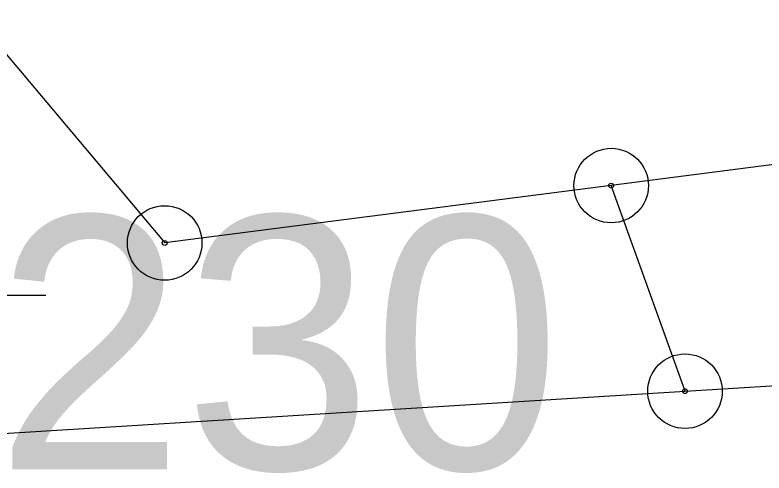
# Model space of a CAD drawing. Extents: x -566461 to -565198, y -1096301 to -1095707.
# Drawn here: x -566298.39 to -566288.34, y -1095858.8 to -1095852.65 of the extents above; entities that cross this region are included whole.
import ezdxf

# ---------------------------------------------------------------- set-up
doc = ezdxf.new("R2010")
doc.units = 0
for name, color, linetype in [('Vrstva 1', 7, 'Continuous'), ('Vrstva 18', 7, 'Continuous'), ('Vrstva 24', 7, 'Continuous'), ('Vrstva 25', 7, 'Continuous')]:
    doc.layers.add(name, color=color, linetype=linetype)

msp = doc.modelspace()

# ---------------------------------------------------------------- linework, layer by layer
at = {"layer": 'Vrstva 1'}
for p, q in [((-566298.95, -1095852.65), (-566296.38, -1095855.71)), ((-566279.22, -1095853.5), (-566290.39, -1095854.94)), ((-566289.4, -1095857.7), (-566235.53, -1095854.38)), ((-566290.39, -1095854.94), (-566296.38, -1095855.71)), ((-566289.4, -1095857.7), (-566290.39, -1095854.94)), ((-566300.24, -1095858.37), (-566289.4, -1095857.7))]:
    msp.add_line(p, q, dxfattribs=at)
at = {"layer": 'Vrstva 24'}
for centre, radius in [((-566290.39, -1095854.94), 0.5), ((-566290.39, -1095854.94), 0.0327), ((-566296.38, -1095855.71), 0.5), ((-566296.38, -1095855.71), 0.0327), ((-566289.4, -1095857.7), 0.5), ((-566289.4, -1095857.7), 0.0327)]:
    msp.add_circle(centre, radius, dxfattribs=at)
at = {"layer": 'Vrstva 25'}
msp.add_line((-566298.643, -1095856.413), (-566297.973, -1095856.413), dxfattribs=at)

# ---------------------------------------------------------------- texts
at = {"layer": 'Vrstva 18'}
msp.add_text('2230', height=3.4, dxfattribs=at).set_placement((-566301.179, -1095858.75))

doc.saveas('drawing.dxf')
